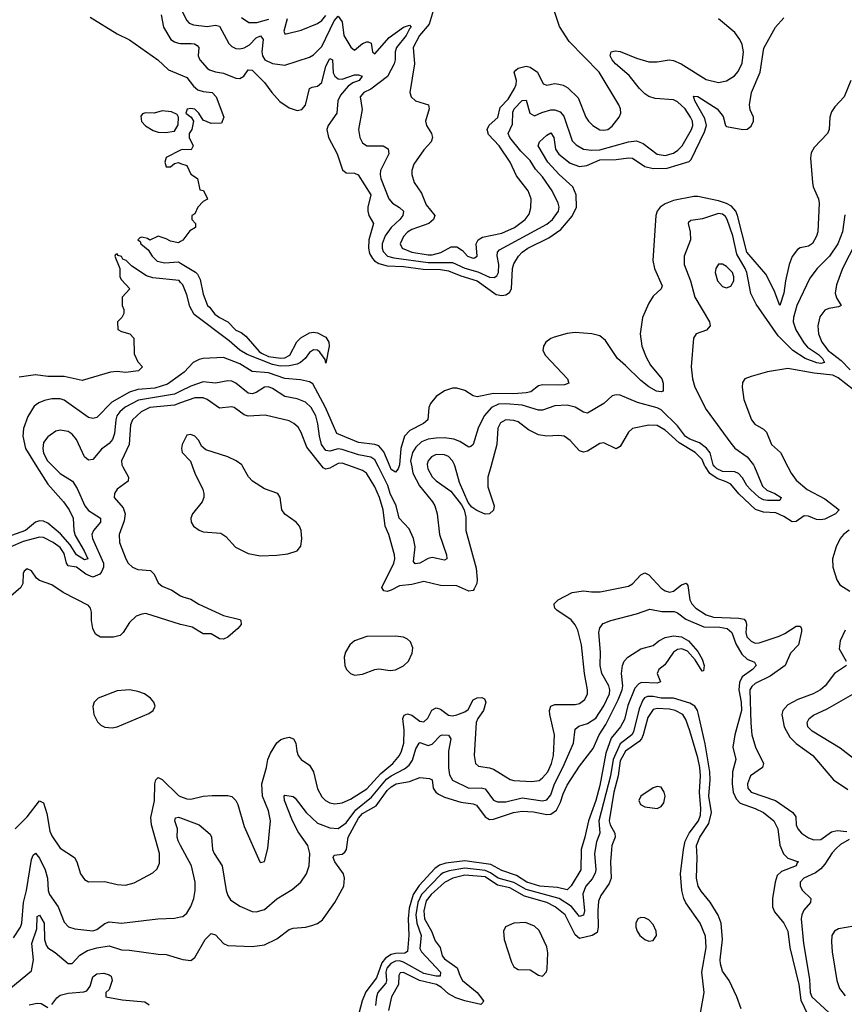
# Model space of a CAD drawing. Header units: inches. Extents: x 1173000 to 1307049, y 522583 to 678455.
# Tile 266 of 617: x 1259213 to 1263246, y 537373 to 542187. Entities that reach past the tile are written whole.
import ezdxf

# ---------------------------------------------------------------- set-up
doc = ezdxf.new("R2010")
doc.units = ezdxf.units.IN
doc.header["$MEASUREMENT"] = 0
for name, color, linetype in [('B2553', 7, 'Continuous'), ('B2554', 7, 'Continuous'), ('B2563', 7, 'Continuous'), ('B2564', 7, 'Continuous')]:
    doc.layers.add(name, color=color, linetype=linetype)

msp = doc.modelspace()

# ---------------------------------------------------------------- linework, layer by layer
at = {"layer": 'B2553', "color": 5}
for points, elevation in [([(1259297.4, 540000), (1259350, 539915.3), (1259427.3, 539830), (1259454.1, 539790), (1259473.7, 539750), (1259476.9, 539690), (1259484.1, 539664.1), (1259528.7, 539590), (1259545.3, 539550), (1259530, 539545.5), (1259490, 539570), (1259459.7, 539619.7), (1259412.3, 539672.3), (1259350, 539725.8), (1259330, 539734.5), (1259310, 539736.4), (1259290, 539729.6), (1259240.7, 539690), (1259074.3, 539630)], 640), ([(1259378.8, 540000), (1259410, 539968.3), (1259471.4, 539930), (1259494.4, 539894.4), (1259531.1, 539810), (1259550, 539787.3), (1259607.5, 539750), (1259607.9, 539730), (1259574, 539690), (1259565.9, 539670), (1259568.8, 539650), (1259622.7, 539530), (1259622.3, 539510), (1259612.4, 539487.6), (1259604.5, 539475.5), (1259570, 539461.4), (1259535.9, 539475.9), (1259490, 539509.9), (1259450, 539516.1), (1259441.3, 539530), (1259430, 539577.3), (1259410, 539605.4), (1259377.3, 539630), (1259330, 539654.9), (1259310, 539656.2), (1259230, 539635.8), (1259169.3, 539610)], 660), ([(1259717.3, 540000), (1259744.5, 539950), (1259744, 539930), (1259688.8, 539891.2), (1259676, 539870), (1259674.9, 539850), (1259719.5, 539799.5), (1259728.3, 539770), (1259723, 539737), (1259699.3, 539670), (1259701.1, 539630), (1259731.8, 539550), (1259742.9, 539530), (1259764, 539510), (1259790, 539498.4), (1259853.3, 539493.3), (1259870, 539476), (1259890, 539432.7), (1259910, 539417.8), (1259957.4, 539397.4), (1260000, 539370.6)], 680), ([(1260000, 539229.9), (1259830, 539282.9), (1259810, 539280.8), (1259781.8, 539270), (1259750, 539238.8), (1259719.5, 539190), (1259704.1, 539175.9), (1259671.7, 539168.3), (1259607.6, 539167.6), (1259583.3, 539183.3), (1259570.8, 539210), (1259563.9, 539250), (1259564.5, 539290), (1259559, 539310), (1259550, 539322), (1259425.6, 539385.6), (1259370, 539423.5), (1259310, 539444.2), (1259295.8, 539455.8), (1259270, 539491.3), (1259250, 539501.3), (1259234.9, 539490), (1259230, 539479), (1259228, 539430), (1259219, 539410), (1259170, 539368.8)], 680), ([(1259190, 538230.2), (1259250, 538288.8), (1259310, 538367.9), (1259330, 538358.7), (1259345.2, 538305.2), (1259359.7, 538219.7), (1259370, 538196.4), (1259410, 538137), (1259480.3, 538090), (1259491.7, 538070), (1259510.2, 538010.2), (1259530, 537983.8), (1259550, 537972.2), (1259630, 537972.6), (1259690, 537958), (1259730, 537954.7), (1259773.1, 537966.9), (1259863.9, 538016.1), (1259884.9, 538035.1), (1259897.2, 538062.8), (1259896.1, 538110), (1259857.3, 538250), (1259854.2, 538285.8), (1259871.8, 538368.2), (1259873.1, 538450), (1259878.1, 538470), (1259890, 538482.2), (1259910, 538472.4), (1259990, 538393.3), (1260000, 538389.5)], 680), ([(1260000, 538149.1), (1259987.6, 538172.4), (1259983.4, 538190), (1259984.1, 538230), (1259971.1, 538270), (1259975.6, 538284.4), (1259990, 538287.8), (1260000, 538284.1)], 660), ([(1259182.3, 537697.7), (1259216.2, 537750), (1259224.1, 537770), (1259231.5, 537870), (1259246.3, 537930), (1259270, 538080.7), (1259278.4, 538101.6), (1259290, 538111.3), (1259310, 538088.2), (1259337.7, 538030), (1259348.7, 537990), (1259352.5, 537930), (1259358, 537910), (1259401, 537850), (1259430, 537775.3), (1259451.8, 537751.8), (1259482.6, 537742.6), (1259570, 537731.8), (1259590, 537738.2), (1259630, 537767.8), (1259650, 537776.8), (1259710.6, 537769.4), (1259888.5, 537791.5), (1259970, 537793.8), (1260000, 537800.6)], 660), ([(1259170, 537452.8), (1259270, 537537.4), (1259280.5, 537590), (1259271.9, 537670), (1259297.3, 537742.7), (1259298.4, 537801.6), (1259310, 537809.1), (1259332.7, 537770), (1259334.4, 537690), (1259341.7, 537661.7), (1259350, 537648.9), (1259385.8, 537625.8), (1259450, 537571.8), (1259470, 537572.7), (1259506.9, 537613.1), (1259543.9, 537636.1), (1259590, 537648.9), (1259650, 537658.3), (1259710, 537638.9), (1259750, 537638.3), (1259890, 537617.6), (1259930, 537616.6), (1260000, 537594.6)], 640), ([(1259370, 537371.3), (1259394.8, 537405.2), (1259410, 537417.3), (1259450, 537428.2), (1259526.3, 537433.7), (1259540.9, 537439.1), (1259557.6, 537462.4), (1259570, 537506.8), (1259590, 537521.6), (1259624.9, 537524.9), (1259650, 537517.3), (1259661, 537510), (1259664.7, 537490), (1259650, 537446), (1259634, 537430), (1259634, 537410), (1259714, 537394), (1259824.9, 537384.9), (1259846, 537370)], 620), ([(1259259, 537370), (1259298.5, 537378.5), (1259317.1, 537377.1), (1259350, 537358)], 620)]:
    msp.add_lwpolyline(points, dxfattribs=dict(at, elevation=elevation))
at = {"layer": 'B2553', "color": 5, "elevation": 720}
msp.add_lwpolyline([(1259750, 538910.9), (1259690, 538906), (1259596.3, 538870), (1259577.1, 538850), (1259570.4, 538829.6), (1259575.8, 538790), (1259594.1, 538754.1), (1259610, 538737.1), (1259630, 538727.2), (1259664.4, 538724.4), (1259690, 538728.9), (1259844.9, 538795.1), (1259865.2, 538810), (1259876, 538830), (1259869.4, 538850), (1259852.3, 538870), (1259822.7, 538890), (1259790, 538902.6)], close=True, dxfattribs=at)
at = {"layer": 'B2554', "color": 5}
for points, elevation in [([(1259904, 542210), (1259915.9, 542150), (1259952.8, 542090), (1259970, 542077.6), (1259990, 542071.1), (1260000, 542070.9)], 640), ([(1259558.3, 542198.3), (1259690, 542117), (1259750, 542088.7), (1259888.2, 541990), (1259940.9, 541940.9), (1260000, 541916.2)], 620), ([(1260000, 541548.8), (1259930, 541512.3), (1259923, 541490), (1259930, 541466.8), (1259950, 541466.8), (1259970, 541482.8), (1259990, 541487.7), (1260000, 541484.3)], 620), ([(1260000, 541101.7), (1259990, 541095.3), (1259950, 541104), (1259930, 541115.3), (1259890, 541128), (1259850, 541109), (1259837.2, 541117.2), (1259810, 541124), (1259799.6, 541120.4), (1259791.3, 541110), (1259802, 541102), (1259804.9, 541090), (1259841.8, 541061.8), (1259860.5, 541030), (1259885.5, 541005.5), (1259922.2, 540997.8), (1259990, 541002.2), (1260000, 540996.1)], 620), ([(1260000, 540902.5), (1259992, 540912), (1259864.1, 540924.1), (1259833.8, 540933.8), (1259762, 540982), (1259734, 541010), (1259716.6, 541016.6), (1259710, 541028.7), (1259693.8, 541033.8), (1259690, 541042), (1259681, 541039), (1259678, 541030), (1259702, 540970), (1259702, 540930), (1259710, 540914), (1259752, 540870), (1259714, 540830), (1259714, 540790), (1259722, 540770), (1259722, 540750), (1259712, 540730), (1259692, 540710), (1259692.7, 540672.7), (1259710, 540662), (1259750.9, 540650.9), (1259771.3, 540630), (1259772.7, 540552.7), (1259790, 540514), (1259814, 540490), (1259794, 540470), (1259730, 540461.2), (1259690, 540466), (1259657.3, 540462.7), (1259517.6, 540422.4), (1259430, 540442.2), (1259350, 540441.4), (1259290, 540449.9), (1259210, 540438.7)], 620), ([(1260000, 540450.8), (1259935.2, 540404.8), (1259874.1, 540385.9), (1259790, 540377.9), (1259750, 540365.2), (1259663.8, 540316.2), (1259590, 540242.2), (1259570, 540237.4), (1259550, 540241.8), (1259430, 540326), (1259410, 540333.4), (1259370, 540333.3), (1259334.6, 540325.4), (1259306.3, 540313.7), (1259283.6, 540296.4), (1259253.4, 540246.6), (1259231.7, 540188.3), (1259227.7, 540150), (1259241.6, 540090), (1259297.4, 540000)], 640), ([(1260000, 540370.7), (1259970, 540356.2), (1259793.6, 540326.4), (1259728.2, 540291.8), (1259702.7, 540270), (1259688.6, 540250), (1259682.5, 540230), (1259676.8, 540163.2), (1259666.6, 540133.4), (1259650, 540114.5), (1259613.6, 540086.4), (1259570, 540037.2), (1259550, 540033.8), (1259530, 540048.7), (1259490, 540133.8), (1259470, 540160.7), (1259450, 540173.8), (1259410, 540180.3), (1259390, 540175.5), (1259350, 540147.9), (1259330, 540118.9), (1259325.3, 540090), (1259330, 540067.2), (1259349.3, 540030), (1259378.8, 540000)], 660), ([(1260000, 540313.3), (1259970, 540302.6), (1259850, 540290), (1259806.8, 540270), (1259764.7, 540230), (1259754.1, 540205.9), (1259748.4, 540110), (1259710.2, 540030), (1259711.8, 540010), (1259717.3, 540000)], 680)]:
    msp.add_lwpolyline(points, dxfattribs=dict(at, elevation=elevation))
at = {"layer": 'B2554', "color": 5, "elevation": 620}
msp.add_lwpolyline([(1259910, 541741.5), (1259870, 541729.7), (1259828.3, 541731.7), (1259813.4, 541726.6), (1259805.5, 541714.5), (1259809.1, 541689.1), (1259828.2, 541668.2), (1259865.2, 541645.2), (1259890, 541637.4), (1259925.6, 541634.4), (1259970, 541642), (1259987.2, 541672.8), (1259989.6, 541710), (1259982.5, 541722.5), (1259955.4, 541735.4)], close=True, dxfattribs=at)
at = {"layer": 'B2563', "color": 5}
for points, elevation in [([(1260057.9, 540000), (1260068.8, 539970), (1260108.7, 539890), (1260114.2, 539870), (1260113.7, 539850), (1260105.2, 539830), (1260058.5, 539770), (1260050.3, 539750), (1260051.5, 539730), (1260062.3, 539710), (1260090, 539690.2), (1260110, 539683.2), (1260196.8, 539676.8), (1260220.6, 539660.6), (1260268.3, 539608.3), (1260330, 539576.6), (1260390, 539565.4), (1260470, 539569.2), (1260524.1, 539575.9), (1260569.7, 539590.3), (1260587.2, 539612.8), (1260592, 539648), (1260589, 539690), (1260581.6, 539710), (1260565.3, 539730), (1260509.9, 539769.9), (1260494.2, 539790), (1260486.2, 539850), (1260475.1, 539870), (1260410, 539892.5), (1260351.9, 539930), (1260331.9, 539951.9), (1260304.9, 540000)], 720), ([(1260740.3, 540000), (1260730, 539993.9), (1260710, 539989.2), (1260696.3, 539996.3), (1260693.4, 540000)], 680), ([(1261207.9, 540000), (1261209.1, 539990), (1261230, 539952.1), (1261250, 539931.9), (1261320.8, 539880.8), (1261374, 539814), (1261387, 539790), (1261394.1, 539754.1), (1261395.3, 539690), (1261445, 539505), (1261450.7, 539450), (1261447.9, 539430), (1261436, 539404), (1261430, 539396.2), (1261410, 539393.2), (1261350, 539418.5), (1261270, 539420.1), (1261190, 539439.6), (1261130, 539426.1), (1261070, 539418.8), (1261030, 539397.6), (1261010, 539391.8), (1260994.3, 539394.3), (1260983.4, 539410), (1261042.3, 539530), (1261048, 539550), (1261045.6, 539570), (1261018, 539670), (1261000.4, 539710), (1260989.9, 539790), (1260972, 539850), (1260950, 539903.2), (1260908.9, 539968.9), (1260890, 539982.1), (1260839.9, 540000)], 680), ([(1261129.9, 540000), (1261135.3, 539970), (1261167.8, 539907.8), (1261231.1, 539830), (1261242.6, 539810), (1261254.8, 539770), (1261266.5, 539670), (1261299.8, 539570), (1261302, 539550), (1261290, 539544.7), (1261230, 539556.6), (1261210, 539551.6), (1261170.1, 539529.9), (1261146.2, 539526.2), (1261138.2, 539538.2), (1261147, 539610), (1261138.9, 539650), (1261116.9, 539696.9), (1261069.1, 539750), (1261054, 539810), (1261025.4, 539870), (1261012.7, 539910), (1260967.5, 540000)], 660), ([(1261067.1, 540000), (1261064, 539990), (1261050, 539974.7), (1261030, 539986.7), (1261024.4, 540000)], 640), ([(1261516.3, 540000), (1261502.8, 539950), (1261502.9, 539902.9), (1261533.4, 539810), (1261530, 539789), (1261511, 539770), (1261490, 539769.7), (1261447.7, 539787.7), (1261423.7, 539803.7), (1261405.8, 539825.8), (1261363.3, 539923.3), (1261341.8, 540000)], 680), ([(1262969.8, 540000), (1262985.4, 539970), (1263010, 539935), (1263064.7, 539890), (1263150, 539843.9), (1263219.7, 539790), (1263202, 539770), (1263150, 539745.2), (1263130, 539740.8), (1263110, 539742.6), (1263070, 539759.8), (1263050, 539761.1), (1263010, 539733.8), (1262990, 539731.4), (1262950, 539757.4), (1262910, 539776), (1262850, 539778.2), (1262811.5, 539791.5), (1262729.2, 539869.2), (1262690, 539915.4), (1262668, 539928), (1262623.4, 539943.4), (1262588.2, 539968.2), (1262566.1, 540000)], 680), ([(1262805.8, 540000), (1262845.4, 539905.4), (1262865.9, 539885.9), (1262905.3, 539870), (1262936.2, 539850), (1262930, 539836.2), (1262870, 539835.6), (1262850, 539839.7), (1262830, 539849.9), (1262787.3, 539890), (1262769.6, 539910), (1262747.3, 539947.3), (1262727.6, 539967.6), (1262710, 539975.5), (1262650, 539977.4), (1262622.3, 539990), (1262613.1, 540000)], 660), ([(1263270, 539691.1), (1263242, 539670), (1263226, 539650), (1263205.6, 539610), (1263187.8, 539550), (1263190.1, 539510.1), (1263208.6, 539448.6), (1263223.9, 539423.9), (1263272.7, 539392.7)], 720), ([(1260000, 538389.5), (1260030, 538378.1), (1260050, 538376.1), (1260110.2, 538390.2), (1260154.5, 538394.5), (1260230, 538393.4), (1260250, 538388.5), (1260269.2, 538369.2), (1260280.3, 538350), (1260310, 538242.8), (1260387.3, 538070), (1260390, 538066.8), (1260410, 538071.3), (1260425.8, 538134.2), (1260438.7, 538270), (1260430, 538318), (1260400.7, 538390), (1260397.6, 538450), (1260420.6, 538530), (1260426.4, 538570), (1260438.8, 538601.2), (1260470, 538651.1), (1260490, 538666.8), (1260510, 538674.8), (1260530, 538679), (1260552.4, 538670), (1260563, 538650), (1260568, 538610), (1260575.2, 538590), (1260590, 538570.3), (1260630, 538541.8), (1260650.1, 538510.1), (1260670, 538426.7), (1260690, 538387.2), (1260708.7, 538368.7), (1260730, 538357.7), (1260753.5, 538353.5), (1260790, 538357.3), (1260830, 538375.2), (1260910, 538426.7), (1260978.7, 538501.3), (1261036.9, 538550), (1261069.9, 538590), (1261080.4, 538610), (1261090.9, 538650), (1261093.3, 538713.3), (1261086.4, 538770), (1261093.3, 538786.7), (1261110, 538792.3), (1261130, 538786), (1261170, 538757.4), (1261190, 538753.2), (1261208.1, 538771.9), (1261229.2, 538810.8), (1261250, 538822.1), (1261270, 538816.3), (1261310, 538786.8), (1261330, 538783.4), (1261350, 538787.4), (1261390, 538802.9), (1261406, 538814), (1261430, 538861.6), (1261450, 538870.6), (1261472.5, 538872.5), (1261485.8, 538865.8), (1261492.7, 538850), (1261481.7, 538810), (1261452.8, 538770), (1261445.2, 538750), (1261436.1, 538590), (1261442, 538550), (1261457.2, 538537.2), (1261510, 538529.5), (1261530, 538522.3), (1261611.5, 538471.5), (1261630, 538466.9), (1261717.4, 538462.6), (1261752.5, 538467.5), (1261770, 538480.1), (1261795, 538510), (1261814, 538550), (1261823.4, 538590), (1261827.9, 538690), (1261805.6, 538790), (1261804.1, 538810), (1261809.7, 538830), (1261830, 538839.3), (1261930, 538838.8), (1261950, 538843), (1261977.1, 538862.9), (1261989.8, 538890), (1261989.9, 538910), (1261974.2, 538990), (1261959.7, 539130), (1261942.1, 539202.1), (1261928.9, 539228.9), (1261910, 539253), (1261840.4, 539300.4), (1261829.6, 539310), (1261826.7, 539326.7), (1261826.3, 539330), (1261845.6, 539350), (1261914.4, 539385.6), (1261970, 539394.6), (1262010, 539388.7), (1262051, 539389), (1262190, 539417.5), (1262210, 539428.3), (1262250, 539473), (1262270, 539482.6), (1262290, 539473), (1262350, 539407.6), (1262370, 539393.9), (1262390, 539387.8), (1262410, 539393), (1262450, 539423.6), (1262472.5, 539432.5), (1262481.1, 539421.1), (1262490, 539350.4), (1262499.6, 539330), (1262518.9, 539310), (1262570, 539276.4), (1262606.1, 539266.1), (1262730, 539260.4), (1262755.1, 539255.1), (1262764.6, 539244.6), (1262767.4, 539230), (1262763.9, 539190), (1262769.3, 539170), (1262790, 539148), (1262810, 539138.9), (1262830, 539139.5), (1262927.1, 539172.9), (1262954.8, 539185.2), (1263010, 539222.4), (1263030, 539221.3), (1263036.4, 539210), (1263035.8, 539195.8), (1263021.7, 539130), (1262981.9, 539090), (1262956.6, 539030), (1262882.2, 538977.8), (1262810, 538941.8), (1262792.9, 538927.1), (1262784.1, 538910), (1262788.1, 538748.1), (1262793.6, 538690), (1262811.6, 538630), (1262850.1, 538549.9), (1262845.8, 538530), (1262786.1, 538490), (1262771.9, 538450), (1262774.1, 538430), (1262789.4, 538410), (1262909.4, 538369.4), (1262993.7, 538310), (1263008, 538290), (1263009.5, 538250), (1263017.7, 538230), (1263035.8, 538210), (1263070, 538186.6), (1263096.5, 538176.5), (1263130, 538179.4), (1263183.5, 538216.5), (1263210, 538223.4), (1263257.9, 538217.9)], 680), ([(1260000, 539370.6), (1260010, 539364.2), (1260050, 539353.4), (1260088.4, 539328.4), (1260210, 539273.2), (1260290, 539253.8), (1260294.6, 539250), (1260296, 539230), (1260279.5, 539210), (1260230, 539168), (1260210, 539158.5), (1260190, 539159.1), (1260150, 539183.4), (1260110, 539183.4), (1260056.4, 539216.4), (1260007.5, 539227.5), (1260000, 539229.9)], 680), ([(1260000, 538284.1), (1260090, 538250.8), (1260144.5, 538204.5), (1260150.8, 538190), (1260155.4, 538130), (1260163.3, 538110), (1260203.8, 538050), (1260222, 537930), (1260230, 537904.2), (1260243.8, 537883.8), (1260290, 537852.2), (1260350, 537827.1), (1260370, 537825), (1260410, 537836.9), (1260470.9, 537889.1), (1260545, 537935), (1260588.5, 537970), (1260615, 538010), (1260627.8, 538050), (1260631.8, 538110), (1260622.7, 538150), (1260575.4, 538215.4), (1260546.3, 538270), (1260508, 538370), (1260506.5, 538390), (1260510, 538396), (1260550, 538389.3), (1260560.7, 538380.7), (1260614.1, 538310), (1260670, 538257.7), (1260730, 538235.8), (1260770, 538233.1), (1260810, 538259.9), (1260856.5, 538323.5), (1260933.7, 538386.3), (1261007.2, 538472.8), (1261030, 538489.8), (1261095.4, 538524.6), (1261117.5, 538542.5), (1261133.6, 538566.4), (1261150, 538622.6), (1261166.4, 538650), (1261170, 538652.1), (1261210, 538637.7), (1261230, 538645.5), (1261270, 538687.1), (1261279.5, 538690), (1261310, 538689.1), (1261321.5, 538670), (1261309.7, 538610.3), (1261309.2, 538529.2), (1261314.1, 538494.1), (1261330, 538468.8), (1261410, 538430.1), (1261470, 538431.7), (1261490, 538426.2), (1261530, 538371.6), (1261550, 538362.8), (1261590, 538363.4), (1261670, 538382.7), (1261770, 538368.1), (1261790, 538372.8), (1261810, 538397.1), (1261828.4, 538450), (1261868.8, 538530), (1261920.4, 538650), (1261930, 538718.3), (1261946.5, 538733.5), (1261990, 538745.1), (1262030, 538771.1), (1262070, 538831.7), (1262096.6, 538890), (1262099.2, 538910), (1262094.7, 538930), (1262059.7, 538990), (1262052.3, 539030), (1262054, 539094), (1262044.7, 539190), (1262050, 539214), (1262065.9, 539234.1), (1262103.7, 539250), (1262230, 539282), (1262294.6, 539305.4), (1262353.9, 539293.9), (1262413.6, 539293.6), (1262430, 539286.9), (1262470, 539256.6), (1262558.3, 539218.3), (1262637, 539217), (1262673.1, 539210), (1262695.7, 539190), (1262715.3, 539135.3), (1262744.9, 539084.9), (1262770, 539060.1), (1262805.8, 539045.8), (1262815.2, 539030), (1262796.3, 539010), (1262746.3, 538973.7), (1262733.3, 538946.7), (1262730.3, 538910), (1262741.7, 538850), (1262742.7, 538810), (1262711, 538691), (1262700.8, 538630), (1262715.1, 538570), (1262698, 538510), (1262697.2, 538450), (1262702.5, 538410), (1262716.7, 538376.7), (1262736.1, 538356.1), (1262809.3, 538330), (1262850, 538310.1), (1262900.1, 538270), (1262919.7, 538230), (1262930.5, 538150.5), (1262948.6, 538108.6), (1262970, 538088), (1263022, 538070), (1263014.9, 538065.1), (1263010.2, 538050), (1262938.4, 538021.6), (1262917.9, 538002.1), (1262907, 537970), (1262895.2, 537890), (1262895, 537850), (1262904.6, 537824.6), (1262950, 537769), (1262970.1, 537730.1), (1262979.6, 537650), (1263023.8, 537470), (1263033.1, 537393.1), (1263065.3, 537325.3)], 660), ([(1260000, 537594.6), (1260010, 537591.5), (1260050, 537587.1), (1260070, 537602), (1260120.6, 537690), (1260150, 537718.9), (1260170, 537713.1), (1260209.5, 537669.5), (1260230, 537660.7), (1260350, 537655.4), (1260410, 537663.2), (1260470, 537692.8), (1260530, 537738.2), (1260550, 537745.6), (1260609.9, 537750.1), (1260642.2, 537757.8), (1260670, 537767.6), (1260693.4, 537786.6), (1260753.3, 537870), (1260798, 537950), (1260801.6, 537990), (1260796.8, 538010), (1260753.6, 538070), (1260746.5, 538090), (1260750, 538102), (1260790, 538107.7), (1260802.6, 538117.4), (1260810.6, 538129.4), (1260819.7, 538190), (1260870, 538282.4), (1260890, 538305.1), (1260956.1, 538343.9), (1261010, 538417.5), (1261030, 538436.4), (1261054.5, 538450), (1261118.5, 538461.5), (1261170, 538481.6), (1261216.8, 538476.8), (1261230.6, 538470.6), (1261235.1, 538430), (1261247.4, 538410), (1261260.2, 538400.2), (1261290, 538384.8), (1261370, 538360.7), (1261430, 538352.7), (1261446.2, 538346.2), (1261489.7, 538289.7), (1261510, 538276.3), (1261530, 538278.2), (1261628.5, 538310), (1261670, 538316.8), (1261726, 538314), (1261790, 538300.7), (1261810, 538302.1), (1261838.1, 538321.9), (1261858.3, 538361.7), (1261870, 538401.7), (1261890, 538444.7), (1261950, 538537.3), (1262016.8, 538623.2), (1262046.8, 538690), (1262078.7, 538741.3), (1262139, 538861), (1262159.1, 538910), (1262161.9, 538930), (1262156.3, 538990), (1262160.2, 539030), (1262168.9, 539051.1), (1262186.6, 539070), (1262250, 539110.1), (1262310, 539126.5), (1262338.7, 539150), (1262370, 539165.8), (1262410, 539174.7), (1262449.8, 539170.2), (1262483.1, 539150), (1262530, 539098), (1262550, 539060.7), (1262560.4, 539030), (1262557.3, 539002.7), (1262550, 539001.2), (1262516.2, 539056.2), (1262479, 539099), (1262451, 539111), (1262430, 539107.8), (1262410, 539095.1), (1262367.3, 539032.7), (1262338.8, 539010), (1262331, 538990), (1262346, 538950), (1262330, 538943.6), (1262254.3, 538945.7), (1262240.7, 538939.3), (1262221.3, 538918.7), (1262186.4, 538833.6), (1262170, 538765.4), (1262150.8, 538730), (1262106.1, 538673.9), (1262079.2, 538600.8), (1262050, 538442.2), (1262030, 538368.9), (1261994.7, 538270), (1261977.1, 538190), (1261958.3, 538130), (1261957.5, 538030), (1261910, 537951.8), (1261890, 537932.1), (1261843.7, 537943.7), (1261756.8, 537950), (1261692.9, 537970), (1261642.4, 538002.4), (1261570, 538026.3), (1261516.4, 538056.4), (1261390, 538074.7), (1261296.6, 538063.4), (1261266.1, 538053.9), (1261242.7, 538037.3), (1261165.8, 537954.2), (1261137.1, 537910), (1261117.2, 537842.8), (1261112.1, 537790), (1261116.3, 537710), (1261109.6, 537630.4), (1261096.7, 537623.3), (1261050, 537621.6), (1261030, 537615.8), (1261002.2, 537597.8), (1260983.7, 537576.3), (1260957.3, 537502.7), (1260905.7, 537434.3), (1260887.6, 537390), (1260861.4, 537290)], 640), ([(1263250, 539202.8), (1263224.8, 539150), (1263220.8, 539110), (1263255.1, 539050)], 720), ([(1263255.6, 539030), (1263197.7, 538990), (1263151.5, 538930), (1263129.7, 538910.3), (1263092.6, 538890), (1263017.6, 538862.4), (1262970, 538836.4), (1262944.5, 538810), (1262939.8, 538790), (1262951, 538730), (1262978.6, 538678.6), (1263010, 538647.4), (1263090.9, 538590), (1263193.4, 538470), (1263262.6, 538422.6)], 720), ([(1263290, 538575), (1263225.8, 538625.8), (1263087.8, 538707.8), (1263067.5, 538730), (1263063.2, 538750), (1263073.2, 538770), (1263094.1, 538785.9), (1263162.1, 538817.9), (1263379, 538941)], 740), ([(1262741.6, 537350), (1262719.9, 537410), (1262683, 537490), (1262650, 537535.4), (1262639.9, 537570), (1262639, 537590), (1262649.6, 537690), (1262642.8, 537770), (1262628, 537808), (1262590, 537872.4), (1262545.6, 537925.6), (1262531.1, 537950), (1262523.1, 537990), (1262526.7, 538090), (1262523.3, 538150), (1262538.9, 538190), (1262582.9, 538257.1), (1262596.1, 538310), (1262582.6, 538390), (1262589.2, 538470), (1262587.9, 538510), (1262565.9, 538645.9), (1262533.2, 538790), (1262527.3, 538810), (1262514.2, 538830), (1262490, 538845), (1262410, 538869), (1262350, 538869.8), (1262310, 538878.5), (1262282.3, 538877.7), (1262268.9, 538871.1), (1262260.5, 538859.5), (1262242.2, 538817.8), (1262215.3, 538704.7), (1262206.6, 538690), (1262150, 538645.9), (1262115.1, 538570), (1262101.7, 538490), (1262045.6, 538270), (1262049.5, 538210), (1262032.9, 538167.1), (1262024.2, 538110), (1262030.1, 538030.1), (1262026.6, 538013.4), (1262013, 537987), (1261981.4, 537950), (1261967.1, 537912.9), (1261975.1, 537830), (1261970, 537808.4), (1261950, 537801.5), (1261911, 537851), (1261850.4, 537890.4), (1261690, 537933.5), (1261630, 537968), (1261553.5, 537990), (1261516.1, 538016.1), (1261490, 538026.3), (1261390, 538038.7), (1261313.8, 538026.2), (1261284.6, 538015.4), (1261270, 538005.2), (1261177.8, 537910), (1261160.1, 537870), (1261149.7, 537810), (1261154.6, 537770), (1261175.5, 537710), (1261170, 537646), (1261177.2, 537630), (1261271, 537530), (1261269.2, 537510.8), (1261249.6, 537510.4), (1261190, 537523.8), (1261090, 537579.4), (1261070, 537584.8), (1261050, 537583.2), (1261027.6, 537572.4), (1261009, 537550), (1261004.2, 537530), (1261006.9, 537490), (1261003, 537477), (1260963.8, 537430), (1260957.4, 537410), (1260953.1, 537366.9)], 660), ([(1262542.2, 537330), (1262560.5, 537430), (1262548.2, 537530), (1262569.2, 537650), (1262566.4, 537706.4), (1262540.7, 537770), (1262470, 537869.8), (1262460.2, 537890), (1262450.4, 537930), (1262444.8, 538010), (1262458.8, 538130), (1262467.9, 538170), (1262487.4, 538210), (1262532.3, 538270), (1262542.1, 538297.9), (1262544.6, 538330), (1262537, 538410), (1262542.1, 538490), (1262539.6, 538530), (1262530, 538578.2), (1262490, 538709.8), (1262470, 538766), (1262455.2, 538790), (1262418, 538810), (1262390, 538815.9), (1262330, 538819.5), (1262310, 538813.6), (1262284.2, 538775.8), (1262262.5, 538690), (1262253.5, 538670), (1262242.5, 538657.5), (1262176.2, 538610), (1262150, 538563.9), (1262139.6, 538490), (1262118.3, 538410), (1262095.4, 538270), (1262100.5, 538250), (1262123, 538210), (1262125.1, 538190), (1262108.8, 538150), (1262106.3, 538130), (1262102.4, 538070), (1262105, 537990), (1262096.1, 537963.9), (1262055.6, 537904.4), (1262043.4, 537876.6), (1262040.1, 537830), (1262042.6, 537750), (1262036.6, 537723.4), (1262012.2, 537710), (1261950, 537695), (1261930, 537712.8), (1261881.1, 537810), (1261831.7, 537850), (1261790.4, 537870.4), (1261681, 537901), (1261610, 537941.6), (1261550, 537954.9), (1261490, 537995.5), (1261390, 538004), (1261330.5, 537989.5), (1261290, 537968.2), (1261225, 537910), (1261201.5, 537878.5), (1261188.7, 537830), (1261191.8, 537790), (1261226.6, 537730), (1261243.9, 537683.9), (1261268.9, 537650), (1261279.6, 537610), (1261290, 537595), (1261351.6, 537551.6), (1261366.7, 537510), (1261379, 537490), (1261449.6, 537430), (1261481, 537390), (1261478, 537382), (1261467.4, 537372.6), (1261390, 537389.8), (1261345.3, 537405.3), (1261310, 537424.7), (1261275.5, 537455.5), (1261250.5, 537470.5), (1261168.6, 537488.6), (1261090, 537527.9), (1261073.9, 537526.1), (1261066.8, 537513.2), (1261064.6, 537470), (1261030.5, 537410), (1261017.1, 537342.9)], 680), ([(1263270, 538178.5), (1263226.6, 538153.4), (1263205.2, 538134.8), (1263185.8, 538114.2), (1263150, 538057.7), (1263130, 538034.5), (1263104.9, 538015.1), (1263047.2, 537990), (1263029.3, 537970), (1263029.3, 537950), (1263040.7, 537930), (1263081.3, 537890), (1263080.7, 537870), (1263047.6, 537832.4), (1263037.4, 537810), (1263035.3, 537790), (1263045.8, 537670), (1263075.2, 537495.2), (1263079.3, 537430), (1263086.3, 537410), (1263170, 537333.4)], 680), ([(1260000, 537800.6), (1260010, 537802.8), (1260020.5, 537810), (1260030, 537817.8), (1260050, 537851.6), (1260063.9, 537890), (1260070.6, 537929.4), (1260070.6, 537970), (1260052.8, 538050), (1260000, 538149.1)], 660), ([(1263330, 537761.8), (1263217.7, 537742.3), (1263197, 537730), (1263184.8, 537710), (1263182.2, 537677.8), (1263186.4, 537630), (1263208.9, 537490), (1263221.9, 537450), (1263250, 537415.1)], 720)]:
    msp.add_lwpolyline(points, dxfattribs=dict(at, elevation=elevation))
at = {"layer": 'B2563', "color": 5, "elevation": 720}
for points in [[(1261050, 539172.3), (1260910, 539171.4), (1260850.9, 539149.1), (1260827.2, 539130), (1260806.1, 539093.9), (1260800.2, 539070), (1260803.6, 539030), (1260811.8, 539010), (1260830.6, 538990), (1260850, 538982.4), (1260890, 538986.5), (1260950, 539009.2), (1260970, 539012.2), (1261024.2, 539004.2), (1261050, 539007.8), (1261090, 539027), (1261114, 539050), (1261133, 539090), (1261135.1, 539115.1), (1261124.2, 539144.2), (1261110, 539158.2), (1261090, 539167.8)], [(1262330, 538438), (1262310, 538431.7), (1262250.2, 538390), (1262241.5, 538370), (1262248.1, 538350), (1262270, 538338.2), (1262329.8, 538330.2), (1262350, 538339.5), (1262362.2, 538357.8), (1262369.7, 538390), (1262365.4, 538410), (1262350, 538434)], [(1262250, 537797.4), (1262235.8, 537790), (1262225.4, 537770), (1262225.3, 537750), (1262232, 537730), (1262246, 537710), (1262270, 537689.3), (1262290, 537682), (1262310, 537684.7), (1262327.1, 537710), (1262325.2, 537730), (1262310, 537762.7), (1262290, 537786.6), (1262270, 537796.5)], [(1261687.2, 537772.8), (1261629.6, 537770.4), (1261587.9, 537752.1), (1261578.2, 537730), (1261582.5, 537690), (1261618.6, 537578.6), (1261630, 537556.5), (1261650, 537543.5), (1261710, 537540.8), (1261750, 537514.9), (1261770, 537510.4), (1261788.8, 537531.2), (1261792.9, 537547.1), (1261795.7, 537624.3), (1261790, 537653.3), (1261753.1, 537733.1), (1261730, 537755.5)]]:
    msp.add_lwpolyline(points, close=True, dxfattribs=at)
at = {"layer": 'B2564', "color": 5}
for points, elevation in [([(1261235.2, 542230), (1261215.3, 542164.7), (1261168.2, 542110), (1261137, 542050), (1261143.9, 541970), (1261120.2, 541830), (1261127.2, 541810), (1261149.3, 541789.3), (1261212.7, 541770), (1261214.6, 541750), (1261198.1, 541690), (1261201.7, 541670), (1261227.1, 541630), (1261231.8, 541610), (1261224.8, 541590), (1261189.2, 541550), (1261140.3, 541479.7), (1261130.2, 541450), (1261131.1, 541430), (1261142.6, 541390), (1261178, 541338), (1261200.7, 541280.7), (1261242.8, 541230), (1261236.2, 541210), (1261213.4, 541190), (1261130, 541160.9), (1261110, 541147.4), (1261090, 541127.3), (1261073.6, 541090), (1261083.5, 541070), (1261130, 541050.4), (1261210, 541036.6), (1261230, 541037.1), (1261272.2, 541047.8), (1261323.7, 541076.3), (1261350, 541075.8), (1261378.1, 541058.1), (1261402.6, 541030), (1261430, 541021.2), (1261437.2, 541022.8), (1261450.6, 541030), (1261444.8, 541090), (1261455.4, 541110), (1261476.9, 541123.1), (1261570, 541143.7), (1261632.8, 541170), (1261684.3, 541210), (1261703.6, 541236.4), (1261713.3, 541266.7), (1261713.8, 541310), (1261700.1, 541350), (1261642.6, 541422.6), (1261611, 541490), (1261558.1, 541570), (1261506, 541626), (1261499.7, 541650), (1261509, 541671), (1261551.6, 541708.4), (1261563, 541757), (1261601.5, 541798.5), (1261632.9, 541850), (1261641.3, 541870), (1261641.9, 541890), (1261630.9, 541930), (1261639.7, 541940.3), (1261650.3, 541949.7), (1261670, 541955.1), (1261690, 541958.6), (1261710, 541955.1), (1261744.6, 541930), (1261773, 541873), (1261790, 541867.2), (1261830, 541874), (1261850, 541872.1), (1261870, 541866.5), (1261892.7, 541852.7), (1261944.5, 541804.5), (1261981.1, 541710), (1261994.4, 541690), (1262015.3, 541670), (1262050, 541648.6), (1262070, 541645.9), (1262089.3, 541650), (1262110, 541665.4), (1262145.3, 541710), (1262152.1, 541730), (1262150.9, 541750), (1262143.5, 541770), (1262046.2, 541930), (1261900.6, 542080.6), (1261852.9, 542152.9), (1261813.5, 542270)], 680), ([(1260005.4, 542230), (1260030, 542182.8), (1260042, 542170), (1260062.1, 542162.1), (1260130, 542153), (1260170, 542159.8), (1260190, 542155.3), (1260235.5, 542070), (1260250, 542056.1), (1260270, 542046.4), (1260290, 542044.2), (1260310, 542048.4), (1260336, 542064), (1260370, 542097.2), (1260390, 542107), (1260403.6, 542090), (1260397.7, 542030), (1260399.9, 542010), (1260411, 541990), (1260450, 541972.2), (1260510, 541964.1), (1260630, 542003.2), (1260650, 542015.1), (1260690, 542056), (1260750, 542180.9), (1260770, 542203.8), (1260790, 542175.6), (1260798.8, 542110), (1260831.5, 542051.5), (1260850, 542037.6), (1260889.9, 542070.1), (1260910, 542078.8), (1260917.8, 542077.8), (1260931.4, 542071.4), (1260938.6, 542030), (1260950, 542019.7), (1261020.5, 542099.5), (1261090, 542150.4), (1261119.3, 542159.3), (1261128.1, 542150), (1261118.4, 542141.6), (1261103.2, 542110), (1261055, 542050), (1261048.8, 542030), (1261049.4, 541990), (1261044.2, 541970), (1261011.9, 541908.1), (1260930, 541846.1), (1260895.5, 541830), (1260877.8, 541810), (1260887, 541747), (1260870.2, 541650), (1260876.9, 541610), (1260890, 541584.9), (1260910, 541570.4), (1260990, 541570.2), (1261015.4, 541555.4), (1261017.5, 541530), (1260978.1, 541450), (1260975.1, 541430), (1260978.3, 541410), (1261017.7, 541310), (1261035.8, 541290), (1261070, 541268.8), (1261089.4, 541250), (1261086.8, 541230), (1261072.2, 541210), (1261028.8, 541171.2), (1261000.3, 541130), (1260985.4, 541090), (1260984.8, 541070), (1260990, 541053.6), (1261011, 541031), (1261042.3, 541022.3), (1261210, 540999.6), (1261330, 541000.3), (1261390, 540971), (1261453.3, 540953.3), (1261510, 540928.6), (1261533.5, 540926.5), (1261545.9, 540934.1), (1261554, 540950), (1261555.8, 540990), (1261548.6, 541031.4), (1261549.9, 541050), (1261559, 541061), (1261790, 541187.3), (1261817.7, 541210), (1261847.5, 541250), (1261850.4, 541270), (1261846.4, 541290), (1261817.5, 541350), (1261770, 541417.7), (1261735.2, 541455.2), (1261710, 541498.2), (1261663.1, 541543.1), (1261609.2, 541610), (1261602.1, 541630), (1261623.6, 541676.4), (1261624.9, 541735.1), (1261631.7, 541750), (1261670, 541791.6), (1261690, 541793), (1261706.9, 541730), (1261730, 541717.3), (1261766.4, 541733.6), (1261810, 541745.2), (1261830, 541745.1), (1261855.9, 541735.9), (1261874.1, 541714.1), (1261914.8, 541594.8), (1261934.1, 541574.1), (1261970, 541553.5), (1262008.6, 541548.6), (1262050, 541550.8), (1262190, 541589.6), (1262230, 541594.1), (1262261.8, 541581.8), (1262330, 541529.1), (1262370, 541522.1), (1262410, 541533.8), (1262431.9, 541548.1), (1262452.6, 541570), (1262498.7, 541650), (1262505.2, 541670), (1262503, 541690), (1262493.6, 541710), (1262467.8, 541750), (1262430, 541785), (1262410, 541794.4), (1262321.3, 541801.3), (1262290, 541811.1), (1262270, 541824.5), (1262243.6, 541850), (1262193.2, 541913.2), (1262127.3, 541970), (1262110.7, 541990), (1262100.8, 542010), (1262105.1, 542030), (1262125.2, 542034.8), (1262150, 542030.9), (1262230, 541997.7), (1262290, 541980.5), (1262330, 541980.1), (1262389.5, 541989.5), (1262410, 541987.2), (1262447.2, 541970), (1262570, 541893.4), (1262630, 541878.7), (1262670, 541887.8), (1262708.7, 541911.3), (1262727.2, 541932.8), (1262746.2, 541973.8), (1262753, 542030), (1262746, 542066), (1262735.4, 542090), (1262710, 542123.7), (1262629.7, 542190)], 660), ([(1260520.7, 542190), (1260503.9, 542130), (1260510, 542117.4), (1260516.7, 542116.7), (1260590, 542134.7), (1260670, 542168.6), (1260690, 542182.9), (1260710, 542206.8)], 680), ([(1260000, 542070.9), (1260051, 542070), (1260067.8, 542067.8), (1260080.3, 542060.3), (1260089.3, 542050), (1260086.1, 542010), (1260093.4, 541990), (1260128.9, 541948.9), (1260141, 541941), (1260170, 541931.3), (1260210, 541925.6), (1260270, 541900.9), (1260290, 541898.8), (1260309.3, 541910.7), (1260330, 541942), (1260350, 541939.7), (1260410, 541879.8), (1260445.2, 541830), (1260485.8, 541785.8), (1260530, 541756.1), (1260570, 541742.9), (1260592.5, 541747.5), (1260610, 541768.4), (1260630.5, 541849.5), (1260643, 541857), (1260670, 541862.3), (1260690, 541879.6), (1260710, 541959.3), (1260730, 541997.6), (1260742, 541990), (1260746, 541926), (1260753.6, 541910), (1260770, 541896.8), (1260790, 541896.1), (1260850, 541917.5), (1260870, 541917.7), (1260888.4, 541910), (1260873.4, 541890), (1260842, 541878), (1260819, 541861), (1260782.1, 541817.9), (1260768.3, 541790), (1260764.3, 541730), (1260721.1, 541670), (1260714.4, 541650), (1260722.9, 541610), (1260765.7, 541530), (1260791.9, 541451.9), (1260810, 541438.3), (1260850, 541437), (1260867.4, 541427.4), (1260930.3, 541330.3), (1260915.9, 541270), (1260915.4, 541250), (1260920.7, 541230), (1260942.8, 541190), (1260920.8, 541110), (1260918, 541070), (1260924.2, 541044.2), (1260938.4, 541018.4), (1260947.5, 541007.5), (1260970, 540994.2), (1261010, 540983.4), (1261090, 540980.3), (1261186.1, 540966.1), (1261270, 540965.8), (1261310, 540959.2), (1261370, 540933.8), (1261450, 540909.7), (1261542.7, 540842.7), (1261570, 540837.5), (1261590, 540841.7), (1261607.6, 540852.4), (1261618.1, 540870), (1261622.7, 540970), (1261630, 540993.4), (1261652.1, 541030), (1261669.4, 541050), (1261698.1, 541070), (1261800.4, 541119.6), (1261859.5, 541160.5), (1261914.5, 541225.5), (1261936.5, 541270), (1261933.8, 541330), (1261917.2, 541370), (1261851.1, 541430), (1261796.5, 541490), (1261748.7, 541570), (1261755.1, 541590), (1261790, 541622.8), (1261810, 541632.6), (1261825.4, 541610), (1261833.9, 541553.9), (1261849.2, 541529.2), (1261905, 541485), (1261950, 541468.8), (1261985.6, 541474.4), (1262050, 541501.4), (1262130, 541503.4), (1262190, 541510.8), (1262210.2, 541510), (1262270, 541469.5), (1262310, 541458.5), (1262379, 541461), (1262487, 541493), (1262496.4, 541503.6), (1262562.4, 541637.6), (1262571.5, 541670), (1262563, 541703), (1262515, 541790), (1262507.6, 541812.4), (1262530, 541810.7), (1262624.3, 541750), (1262652.5, 541712.5), (1262664.4, 541670), (1262670, 541664.4), (1262750, 541649.1), (1262770, 541651.2), (1262790, 541665.4), (1262801.6, 541690), (1262801, 541710), (1262785.7, 541745.7), (1262782.2, 541770), (1262790.9, 541830), (1262834, 541930), (1262852, 542048), (1262909.6, 542150.4), (1262950, 542196.3)], 640), ([(1260296.9, 542196.9), (1260333.4, 542173.4), (1260372, 542172), (1260431.1, 542188.9)], 680), ([(1260000, 541916.2), (1260030, 541903.6), (1260062.1, 541862.1), (1260084.1, 541844.1), (1260110, 541835.4), (1260153.4, 541830), (1260174, 541810), (1260211.3, 541710), (1260199.6, 541680.4), (1260150, 541679.3), (1260110, 541695.3), (1260089, 541730), (1260070, 541749), (1260050, 541752.3), (1260031.6, 541748.4), (1260024.7, 541730), (1260050.7, 541710.7), (1260062.8, 541690), (1260054.8, 541650), (1260042, 541630), (1260042, 541610), (1260062, 541570), (1260052, 541550), (1260007.3, 541552.7), (1260000, 541548.8)], 620), ([(1263277, 541890), (1263245.5, 541810), (1263199.1, 541760.9), (1263183.3, 541736.7), (1263175.4, 541710), (1263171, 541649), (1263163.7, 541630), (1263097.7, 541562.3), (1263083.8, 541536.2), (1263080.7, 541510), (1263089.2, 541390), (1263093.4, 541370), (1263119.6, 541310), (1263122, 541290), (1263115.9, 541150), (1263110, 541128.2), (1263090, 541093.1), (1263070, 541079.4), (1263030, 541070.7), (1263017.1, 541062.9), (1262990.5, 541029.5), (1262975.7, 540990), (1262957.2, 540910), (1262950, 540849.4), (1262930, 540789.6), (1262902.5, 540862.5), (1262862.4, 540942.4), (1262769.3, 541050), (1262723.1, 541230), (1262714.4, 541250), (1262694.1, 541274.1), (1262670, 541287.9), (1262630, 541300.8), (1262530, 541322.8), (1262510, 541322.8), (1262410, 541302), (1262370, 541286.7), (1262344.4, 541270), (1262330.1, 541250), (1262324.2, 541230), (1262308.4, 541010), (1262316.8, 540970), (1262355, 540885), (1262350.3, 540870), (1262310, 540834.6), (1262290, 540801.1), (1262258.2, 540730), (1262247.6, 540650), (1262256.1, 540590), (1262276.4, 540536.4), (1262298.3, 540498.3), (1262354, 540430), (1262359.6, 540410), (1262359.1, 540370), (1262350, 540366.4), (1262327.3, 540370), (1262290, 540391.1), (1262250, 540422), (1262176.2, 540496.2), (1262136.1, 540530), (1262078.4, 540618.4), (1262050, 540641.2), (1262010.5, 540650.5), (1261930, 540657.5), (1261890, 540652), (1261826.1, 540633.9), (1261810, 540628.4), (1261785.1, 540610), (1261773.8, 540590), (1261772, 540570), (1261784.4, 540544.4), (1261892.6, 540430), (1261898, 540410), (1261877.8, 540402.2), (1261850, 540399.6), (1261770, 540402.2), (1261750, 540396.1), (1261712.2, 540367.8), (1261690, 540362.6), (1261630, 540357.8), (1261530, 540358.6), (1261450, 540343.4), (1261430, 540348.4), (1261390, 540374), (1261350, 540385.9), (1261330, 540385.4), (1261290, 540371.9), (1261250, 540344.3), (1261222.1, 540310), (1261214.4, 540290), (1261208.6, 540230), (1261187.6, 540212.4), (1261121.2, 540178.8), (1261095.2, 540150), (1261076.6, 540090), (1261070, 540009.6), (1261067.1, 540000)], 640), ([(1260000, 541484.3), (1260030, 541474), (1260050, 541431.3), (1260082, 541410), (1260094, 541354), (1260111.1, 541351.1), (1260130, 541314), (1260130.7, 541309.3), (1260110, 541298), (1260084.7, 541270), (1260070, 541238), (1260054, 541230), (1260054, 541210), (1260072, 541190), (1260072, 541170), (1260045.4, 541154.6), (1260010, 541108), (1260000, 541101.7)], 620), ([(1263247.8, 541232.2), (1263237.5, 541150), (1263214.1, 541090), (1263173.8, 541030), (1263113.6, 540970), (1263076.4, 540923.6), (1263014.2, 540790), (1262996.3, 540730), (1262995.9, 540710), (1263007.7, 540670), (1263047.3, 540607.3), (1263065.9, 540585.9), (1263118.9, 540550), (1263139, 540530), (1263149, 540510), (1263130, 540505.5), (1263111.3, 540508.7), (1263054.4, 540530), (1262994.1, 540570), (1262921.7, 540641.7), (1262815.3, 540795.3), (1262788.1, 540848.1), (1262769, 540950), (1262761.3, 540970), (1262719.8, 541039.8), (1262700.8, 541130), (1262673.5, 541210), (1262664.3, 541224.3), (1262650, 541235), (1262630, 541238.3), (1262552.7, 541212.7), (1262494.6, 541205.4), (1262484.2, 541195.8), (1262481.3, 541190), (1262491.3, 541150), (1262492.6, 541110), (1262462.7, 541030), (1262461.8, 540990), (1262492.8, 540910), (1262515.3, 540830), (1262586.7, 540710), (1262590.3, 540690), (1262571.2, 540668.8), (1262520.7, 540650), (1262508.4, 540630), (1262496.9, 540490), (1262503.5, 540430), (1262514.3, 540390), (1262570, 540280.8), (1262690, 540115.8), (1262710, 540091.7), (1262770.1, 540050.1), (1262801.6, 540010), (1262805.8, 540000)], 660), ([(1263336.6, 541163.4), (1263236.8, 540970), (1263206.7, 540890), (1263201.2, 540850), (1263207.3, 540827.3), (1263230.8, 540789.2), (1263217.7, 540782.3), (1263170, 540774.7), (1263150, 540767.1), (1263126.2, 540733.8), (1263115.9, 540690), (1263119.5, 540650), (1263136.3, 540610), (1263167.1, 540570), (1263230, 540520.6), (1263274.9, 540474.9)], 680), ([(1260000, 540996.1), (1260072, 540952), (1260082.3, 540942.3), (1260095.9, 540915.9), (1260110, 540844), (1260130.6, 540790), (1260141.8, 540781.8), (1260167.6, 540747.6), (1260190.3, 540730), (1260230.1, 540710.1), (1260269.1, 540669.1), (1260296.7, 540656.7), (1260319.2, 540639.2), (1260383.7, 540563.7), (1260395.5, 540555.5), (1260430, 540539.5), (1260490, 540531.9), (1260510, 540533.5), (1260533.8, 540546.2), (1260569, 540611), (1260588.2, 540631.8), (1260630, 540655.2), (1260650, 540658.6), (1260670, 540655.1), (1260710, 540634.8), (1260724.8, 540610), (1260726.7, 540590), (1260710, 540508), (1260706, 540526), (1260680.8, 540560.8), (1260670, 540570.9), (1260650, 540573.3), (1260630, 540559.7), (1260608.3, 540530), (1260585.4, 540510), (1260570, 540501.9), (1260530, 540494.3), (1260487.2, 540492.8), (1260450, 540500.1), (1260325.6, 540550), (1260290, 540571), (1260236.7, 540616.7), (1260065.6, 540745.6), (1260044.9, 540784.9), (1260030, 540840.7), (1260010.6, 540890), (1260000, 540902.5)], 620), ([(1261024.4, 540000), (1260993.3, 540073.3), (1260970, 540102.5), (1260950, 540109.6), (1260870, 540119.9), (1260764.3, 540164.3), (1260707.8, 540290), (1260646.7, 540406.7), (1260630, 540415.7), (1260585.5, 540425.5), (1260510, 540433), (1260430, 540459.3), (1260350, 540466.5), (1260290, 540504.7), (1260210, 540534.9), (1260110, 540529.9), (1260090, 540525.2), (1260062, 540510), (1260017.1, 540462.9), (1260000, 540450.8)], 640), ([(1263290, 540376.5), (1263216, 540436), (1263190, 540449.2), (1263098.9, 540458.9), (1262970, 540480.5), (1262870, 540465.7), (1262790, 540442.6), (1262759.1, 540430), (1262747.7, 540412.3), (1262745.7, 540390), (1262754.3, 540330), (1262791.8, 540230), (1262808.6, 540208.6), (1262850, 540184), (1262864.9, 540170), (1262888.9, 540110), (1262933.6, 540070), (1262969.8, 540000)], 680), ([(1260967.5, 540000), (1260950, 540034.9), (1260930, 540048), (1260870, 540058.5), (1260790, 540086), (1260770, 540088.6), (1260730, 540077.7), (1260710, 540081.2), (1260688.3, 540110), (1260678.6, 540150), (1260671.7, 540210), (1260660.5, 540250), (1260639, 540290), (1260610, 540316.4), (1260570, 540332.5), (1260510, 540345.2), (1260450, 540384.2), (1260430, 540392), (1260410, 540390.4), (1260370, 540364), (1260350, 540357.1), (1260330, 540360.7), (1260270, 540409.9), (1260250, 540419.9), (1260230, 540421.1), (1260171.2, 540408.8), (1260110, 540416.1), (1260050, 540394.9), (1260000, 540370.7)], 660), ([(1260693.4, 540000), (1260616.3, 540096.3), (1260590, 540168.4), (1260574, 540194), (1260553.1, 540213.1), (1260530, 540225.4), (1260412.8, 540252.8), (1260330, 540248.1), (1260310, 540255), (1260261.6, 540290), (1260250, 540293.7), (1260190, 540288.1), (1260129.8, 540330), (1260110, 540337.5), (1260070, 540338.4), (1260000, 540313.3)], 680), ([(1262613.1, 540000), (1262603.8, 540010), (1262588.9, 540068.9), (1262572.3, 540092.3), (1262538.1, 540118.1), (1262490, 540135.1), (1262468.5, 540148.5), (1262430, 540201.4), (1262350, 540279.6), (1262330, 540289.2), (1262234.9, 540314.9), (1262150, 540350.8), (1262130, 540353.3), (1262110, 540347.8), (1262069.3, 540310.7), (1261990, 540263.1), (1261970, 540267.8), (1261930, 540292.7), (1261890, 540302.3), (1261830, 540299.1), (1261770, 540276.8), (1261750, 540278.1), (1261670, 540302.3), (1261590, 540308.7), (1261553.8, 540306.2), (1261519.8, 540290), (1261484.6, 540250), (1261455.5, 540190), (1261430, 540109.6), (1261419.3, 540100.7), (1261410, 540096.4), (1261364.7, 540124.7), (1261336, 540136), (1261290, 540142.7), (1261250, 540141.5), (1261210, 540135.4), (1261177.6, 540122.4), (1261150, 540097.5), (1261133.9, 540070), (1261124.6, 540030), (1261129.9, 540000)], 660), ([(1262566.1, 540000), (1262563.6, 540003.6), (1262550, 540035.6), (1262516.6, 540070), (1262438, 540118), (1262370, 540179.9), (1262330, 540202.4), (1262290, 540205), (1262210, 540187.8), (1262190, 540169.7), (1262150, 540099.7), (1262130, 540088), (1262070, 540118.5), (1262050, 540114.5), (1261990, 540077.4), (1261970, 540071.7), (1261950, 540078.2), (1261905.6, 540130), (1261876.2, 540150), (1261850, 540153.7), (1261790, 540149.9), (1261750, 540157.1), (1261701.7, 540181.7), (1261650, 540219.9), (1261630, 540227.8), (1261590, 540230.9), (1261563.7, 540216.3), (1261550.8, 540190), (1261546, 540110), (1261516.3, 540000)], 680), ([(1260304.9, 540000), (1260299.3, 540010), (1260272, 540030), (1260230, 540049), (1260123.5, 540083.5), (1260102.4, 540102.4), (1260088.3, 540130), (1260070, 540150.9), (1260050, 540159.1), (1260030, 540154.7), (1260007.9, 540110), (1260004, 540090), (1260007, 540070), (1260047.8, 540027.8), (1260057.9, 540000)], 720), ([(1261341.8, 540000), (1261339, 540010), (1261329.1, 540030), (1261310.7, 540050.7), (1261290, 540059.9), (1261250, 540060.2), (1261226.8, 540050), (1261209.7, 540030.3), (1261206.3, 540013.7), (1261207.9, 540000)], 680), ([(1260839.9, 540000), (1260790, 540017.8), (1260770, 540017.6), (1260740.3, 540000)], 680)]:
    msp.add_lwpolyline(points, dxfattribs=dict(at, elevation=elevation))
at = {"layer": 'B2564', "color": 5, "elevation": 680}
msp.add_lwpolyline([(1262650, 540991.8), (1262630, 540991.3), (1262617.1, 540970), (1262614.3, 540950), (1262624.8, 540910), (1262650, 540882.2), (1262670, 540876.1), (1262690, 540883.5), (1262704.9, 540910), (1262706, 540930), (1262698.3, 540950), (1262670, 540979.9)], close=True, dxfattribs=at)

doc.saveas('drawing.dxf')
